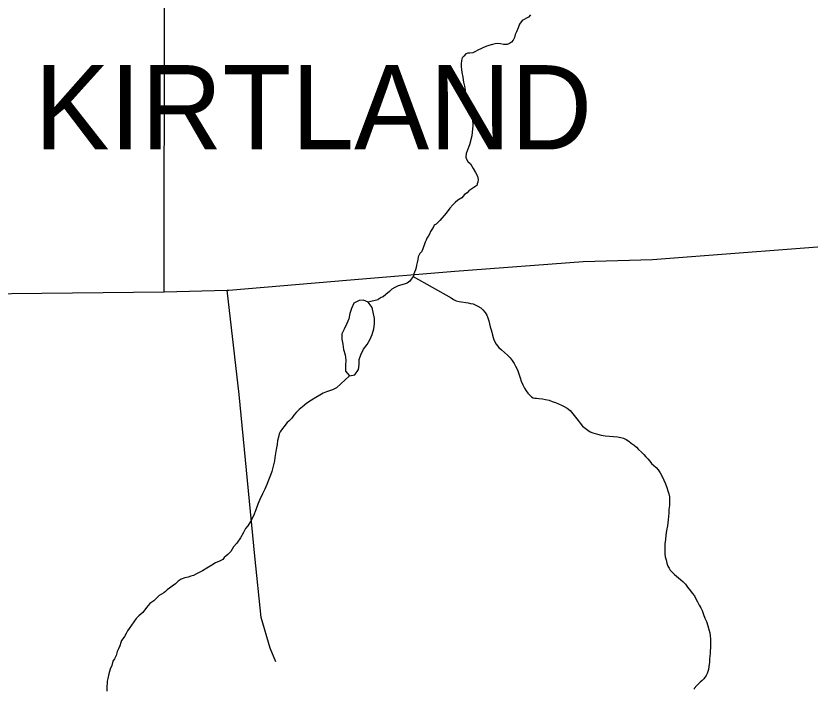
# Model space of a CAD drawing. Extents: x 103424 to 290657, y 38711 to 110967.
# Drawn here: x 214246.7907 to 214247.2366, y 40214.2963 to 40214.6745 of the extents above; entities that cross this region are included whole.
import ezdxf

# ---------------------------------------------------------------- set-up
doc = ezdxf.new("R2010")
doc.units = 0
for name, color, linetype in [('GM_X_City_Street', 7, 'Continuous'), ('GM_X_Corporation_Text', 7, 'Continuous'), ('GM_X_Minor_Lake', 7, 'Continuous'), ('GM_X_Minor_River', 7, 'Continuous')]:
    doc.layers.add(name, color=color, linetype=linetype)

msp = doc.modelspace()

# ---------------------------------------------------------------- linework, layer by layer
at = {"layer": 'GM_X_City_Street'}
for points in [[(214246.87404, 40214.5198), (214246.87411, 40214.68389), (214246.87536, 40214.72018)], [(214246.49626, 40214.51568), (214246.87404, 40214.5198), (214246.90936, 40214.52071), (214246.91024, 40214.52073), (214246.97855, 40214.5265), (214247.03705, 40214.53133), (214247.10922, 40214.53665), (214247.14814, 40214.53777), (214247.26987, 40214.5472), (214247.33728, 40214.55045), (214247.39007, 40214.55264), (214247.51036, 40214.55517)], [(214246.93662, 40214.3121), (214246.93342, 40214.31972), (214246.92837, 40214.33704), (214246.92492, 40214.37147), (214246.916, 40214.4622), (214246.90936, 40214.52071)]]:
    msp.add_lwpolyline(points, dxfattribs=at)
at = {"layer": 'GM_X_Minor_Lake'}
for points in [[(214246.98344, 40214.51482), (214246.98035, 40214.51345), (214246.97904, 40214.51041), (214246.97811, 40214.50756), (214246.97756, 40214.50452), (214246.97644, 40214.50186), (214246.97494, 40214.49881), (214246.97363, 40214.49615), (214246.97365, 40214.49311), (214246.97423, 40214.49027), (214246.97463, 40214.48743), (214246.97559, 40214.4844), (214246.97599, 40214.48136), (214246.97581, 40214.47833), (214246.97583, 40214.47529)], [(214246.97583, 40214.47529), (214246.97793, 40214.47265), (214246.98096, 40214.47323), (214246.98302, 40214.47609), (214246.98339, 40214.47894), (214246.98337, 40214.48178), (214246.9843, 40214.48444), (214246.9858, 40214.48749), (214246.98787, 40214.49015), (214246.98955, 40214.4932), (214246.99067, 40214.49586), (214246.9916, 40214.4989), (214246.99197, 40214.50175), (214246.99195, 40214.50478), (214246.99078, 40214.51085), (214246.98849, 40214.51387), (214246.98583, 40214.515), (214246.98344, 40214.51482)]]:
    msp.add_lwpolyline(points, dxfattribs=at)
at = {"layer": 'GM_X_Minor_River'}
for points in [[(214247.07964, 40214.67506), (214247.07852, 40214.6739), (214247.07739, 40214.67332), (214247.07607, 40214.67254), (214247.07494, 40214.67195), (214247.07345, 40214.66984), (214247.07273, 40214.66792), (214247.07181, 40214.66563), (214247.07108, 40214.6641), (214247.07054, 40214.66238), (214247.0698, 40214.66084), (214247.06887, 40214.65988), (214247.06774, 40214.6591), (214247.06642, 40214.65851), (214247.06452, 40214.65849), (214247.06281, 40214.65884), (214247.06128, 40214.65901), (214247.05977, 40214.6588), (214247.05825, 40214.65858), (214247.05617, 40214.65798), (214247.05447, 40214.65739), (214247.04995, 40214.65523), (214247.04882, 40214.65464), (214247.04731, 40214.65386), (214247.0456, 40214.65365), (214247.04446, 40214.65363), (214247.04333, 40214.65323), (214247.04221, 40214.65189), (214247.04128, 40214.65092), (214247.04092, 40214.64958), (214247.04076, 40214.64768), (214247.0406, 40214.64597), (214247.04081, 40214.64445), (214247.04103, 40214.64274), (214247.04165, 40214.64009), (214247.04207, 40214.63743), (214247.04249, 40214.63516), (214247.0429, 40214.63288), (214247.04313, 40214.63098), (214247.04315, 40214.62946), (214247.04317, 40214.62851), (214247.04337, 40214.62756), (214247.04377, 40214.62624), (214247.04476, 40214.62397), (214247.04575, 40214.62151)], [(214247.04575, 40214.62151), (214247.04655, 40214.61886), (214247.04697, 40214.6164), (214247.04722, 40214.61298), (214247.04674, 40214.60727), (214247.04531, 40214.60211), (214247.04403, 40214.59886), (214247.04349, 40214.59733), (214247.04333, 40214.59524), (214247.04373, 40214.5941), (214247.04451, 40214.59278), (214247.04586, 40214.59147), (214247.04743, 40214.58883), (214247.04879, 40214.58676), (214247.04977, 40214.58468), (214247.05019, 40214.58279), (214247.05002, 40214.58126), (214247.04966, 40214.58031), (214247.04948, 40214.57936), (214247.04835, 40214.57858), (214247.04497, 40214.57644), (214247.04404, 40214.57528), (214247.04254, 40214.57431), (214247.04105, 40214.57239), (214247.03879, 40214.57121), (214247.03729, 40214.56986), (214247.03598, 40214.56851), (214247.0343, 40214.56658), (214247.03226, 40214.56389), (214247.02872, 40214.55966), (214247.02666, 40214.55773), (214247.02553, 40214.55714), (214247.02516, 40214.55618), (214247.02424, 40214.55465), (214247.0235, 40214.5535), (214247.02295, 40214.55216), (214247.02221, 40214.55082), (214247.02147, 40214.54985), (214247.02111, 40214.54871), (214247.02056, 40214.54756), (214247.02001, 40214.54641), (214247.01855, 40214.54239), (214247.01743, 40214.54124), (214247.01651, 40214.53932), (214247.01635, 40214.5378), (214247.01599, 40214.53627), (214247.01564, 40214.53475), (214247.01547, 40214.53341), (214247.01511, 40214.53208), (214247.01456, 40214.53074), (214247.0142, 40214.52978), (214247.01365, 40214.52825), (214247.01254, 40214.52691), (214247.0118, 40214.52575), (214247.01029, 40214.52459), (214247.00916, 40214.52419), (214247.00746, 40214.5236), (214247.00538, 40214.523), (214247.00349, 40214.52221), (214247.0018, 40214.52123), (214247.00049, 40214.51988), (214246.99843, 40214.51814), (214246.99693, 40214.51698), (214246.9958, 40214.51658), (214246.99411, 40214.51542), (214246.99392, 40214.51522), (214246.98849, 40214.51387)], [(214247.01365, 40214.52825), (214247.03513, 40214.5164), (214247.03647, 40214.51547), (214247.03781, 40214.51473), (214247.03953, 40214.51437), (214247.04467, 40214.5135), (214247.04601, 40214.51313), (214247.04734, 40214.51296), (214247.04849, 40214.51241), (214247.05002, 40214.51167), (214247.05175, 40214.51075), (214247.05291, 40214.50962), (214247.05407, 40214.50812), (214247.05504, 40214.50661), (214247.05564, 40214.5051), (214247.05624, 40214.5034), (214247.05665, 40214.50169), (214247.05705, 40214.49999), (214247.05746, 40214.49847), (214247.05786, 40214.49714), (214247.05827, 40214.49544), (214247.05907, 40214.49279), (214247.06025, 40214.49033), (214247.0618, 40214.48846), (214247.06334, 40214.48715), (214247.06508, 40214.48565), (214247.06662, 40214.48415), (214247.06817, 40214.48265), (214247.06933, 40214.48115), (214247.0705, 40214.47946), (214247.07128, 40214.47795), (214247.07227, 40214.47587), (214247.07306, 40214.47379), (214247.07386, 40214.47152), (214247.07446, 40214.46963), (214247.07525, 40214.46755), (214247.07624, 40214.46566), (214247.07721, 40214.46415), (214247.07818, 40214.46284), (214247.07915, 40214.46171), (214247.08011, 40214.46077), (214247.08107, 40214.46021), (214247.08203, 40214.46004), (214247.08298, 40214.46005), (214247.08431, 40214.45988), (214247.0864, 40214.45972), (214247.08812, 40214.45937), (214247.09002, 40214.45901), (214247.09174, 40214.45828), (214247.09366, 40214.45755), (214247.09538, 40214.45681), (214247.0971, 40214.45607), (214247.09844, 40214.45533), (214247.10017, 40214.45441), (214247.1019, 40214.4531), (214247.10636, 40214.44746), (214247.10753, 40214.44596), (214247.10888, 40214.44427), (214247.11023, 40214.44315), (214247.11177, 40214.44203), (214247.11311, 40214.4411), (214247.11464, 40214.44055), (214247.11598, 40214.44019), (214247.11731, 40214.43983), (214247.11922, 40214.43928), (214247.12151, 40214.43894), (214247.12398, 40214.43878), (214247.12626, 40214.43863), (214247.12836, 40214.43828), (214247.13026, 40214.43792), (214247.13179, 40214.43757), (214247.13332, 40214.43683), (214247.13486, 40214.4359), (214247.1362, 40214.43478), (214247.13774, 40214.43366), (214247.13909, 40214.43254), (214247.14025, 40214.43123), (214247.14199, 40214.42973), (214247.14315, 40214.42841), (214247.14431, 40214.4271), (214247.14547, 40214.42598), (214247.14663, 40214.42466), (214247.1476, 40214.42335), (214247.14876, 40214.42222), (214247.15011, 40214.4211), (214247.15127, 40214.41979), (214247.15244, 40214.41809), (214247.15342, 40214.41639), (214247.1544, 40214.41413), (214247.15539, 40214.41205), (214247.15618, 40214.40997), (214247.15678, 40214.40808), (214247.15719, 40214.40637), (214247.1576, 40214.40467), (214247.15763, 40214.40258), (214247.15767, 40214.39991), (214247.15733, 40214.39763)], [(214246.97793, 40214.47265), (214246.97079, 40214.46583), (214246.96853, 40214.46465), (214246.96513, 40214.46365), (214246.96324, 40214.46286), (214246.96136, 40214.4617), (214246.9591, 40214.46052), (214246.95666, 40214.45896), (214246.95403, 40214.45721), (214246.95159, 40214.45528), (214246.94972, 40214.45373), (214246.94803, 40214.45199), (214246.94673, 40214.45045), (214246.94561, 40214.44892), (214246.94393, 40214.44718), (214246.943, 40214.44641), (214246.94225, 40214.44544), (214246.94132, 40214.4441), (214246.94039, 40214.44313), (214246.93909, 40214.44121), (214246.93854, 40214.44007), (214246.93819, 40214.43816), (214246.93765, 40214.43625), (214246.93731, 40214.43415), (214246.93678, 40214.43129), (214246.93644, 40214.42901), (214246.9361, 40214.42672), (214246.93594, 40214.42482), (214246.93433, 40214.4189), (214246.9336, 40214.41679), (214246.93251, 40214.41412), (214246.9316, 40214.41163), (214246.9305, 40214.40895), (214246.92921, 40214.40646), (214246.92775, 40214.40321), (214246.92646, 40214.40053), (214246.92537, 40214.39747), (214246.9241, 40214.39403), (214246.92244, 40214.39077), (214246.92096, 40214.38847), (214246.91966, 40214.38693), (214246.91855, 40214.38463), (214246.91689, 40214.38175), (214246.91466, 40214.37868), (214246.9128, 40214.37656), (214246.91132, 40214.37406), (214246.90964, 40214.37233), (214246.90851, 40214.37136), (214246.90758, 40214.37059), (214246.90683, 40214.36962), (214246.90495, 40214.36865), (214246.90268, 40214.36766), (214246.90062, 40214.3663), (214246.89798, 40214.36474), (214246.89554, 40214.36318), (214246.89365, 40214.36221), (214246.89215, 40214.36142), (214246.89045, 40214.36064), (214246.88894, 40214.36024), (214246.88743, 40214.35964), (214246.88553, 40214.35923), (214246.88346, 40214.35844), (214246.88176, 40214.35747), (214246.88027, 40214.35592), (214246.87839, 40214.35457), (214246.87689, 40214.3534), (214246.87558, 40214.35243), (214246.87464, 40214.35166), (214246.8737, 40214.35088), (214246.87238, 40214.3501), (214246.87107, 40214.34932), (214246.86976, 40214.34797), (214246.86808, 40214.34643), (214246.86582, 40214.34487), (214246.86396, 40214.34257), (214246.86192, 40214.33987), (214246.85967, 40214.33794), (214246.85817, 40214.33639), (214246.85427, 40214.33082), (214246.85335, 40214.32948), (214246.85261, 40214.32795), (214246.85169, 40214.32641), (214246.85076, 40214.32507), (214246.85002, 40214.32411), (214246.84965, 40214.32296), (214246.84912, 40214.32105), (214246.84838, 40214.31933), (214246.84765, 40214.31799), (214246.84692, 40214.31569), (214246.84601, 40214.31378), (214246.84508, 40214.31243), (214246.84454, 40214.31014), (214246.84363, 40214.30804), (214246.84327, 40214.3067), (214246.84291, 40214.30537), (214246.84239, 40214.3027), (214246.84203, 40214.30136), (214246.84186, 40214.29984), (214246.84169, 40214.29869), (214246.84172, 40214.29736), (214246.84174, 40214.29565)], [(214247.15733, 40214.39763), (214247.15718, 40214.39553), (214247.15702, 40214.39363), (214247.15686, 40214.39173), (214247.15653, 40214.38849), (214247.15601, 40214.38582), (214247.15567, 40214.38315), (214247.15533, 40214.38067), (214247.15499, 40214.37839), (214247.15508, 40214.37268), (214247.1553, 40214.37098), (214247.15571, 40214.36927), (214247.15612, 40214.36757), (214247.15671, 40214.36586), (214247.15749, 40214.36473), (214247.15808, 40214.3636), (214247.15944, 40214.3621), (214247.1604, 40214.36116), (214247.16156, 40214.36023), (214247.16271, 40214.35929), (214247.16387, 40214.35836), (214247.16521, 40214.35724), (214247.16657, 40214.35574), (214247.16774, 40214.35404), (214247.16948, 40214.35198), (214247.17045, 40214.35066), (214247.17162, 40214.34916), (214247.1724, 40214.34746), (214247.17338, 40214.34576), (214247.17436, 40214.34387), (214247.17515, 40214.34236), (214247.17593, 40214.34085), (214247.17673, 40214.33877), (214247.17752, 40214.33669), (214247.1785, 40214.3348), (214247.17911, 40214.33234), (214247.17972, 40214.33026), (214247.18032, 40214.32837), (214247.18053, 40214.32666), (214247.18057, 40214.32476), (214247.18061, 40214.3221), (214247.18064, 40214.32), (214247.18048, 40214.31829), (214247.18051, 40214.31677), (214247.18034, 40214.31525), (214247.18018, 40214.31372), (214247.18002, 40214.31201), (214247.17968, 40214.30953), (214247.17951, 40214.30782), (214247.17915, 40214.30667), (214247.17879, 40214.30553), (214247.17824, 40214.30438), (214247.17694, 40214.30265), (214247.17601, 40214.30168), (214247.17488, 40214.30071), (214247.17395, 40214.29975), (214247.17301, 40214.29879), (214247.17152, 40214.29724), (214247.17152, 40214.29724), (214247.17153, 40214.29686)]]:
    msp.add_lwpolyline(points, dxfattribs=at)

# ---------------------------------------------------------------- texts
at = {"layer": 'GM_X_Corporation_Text'}
msp.add_text('KIRTLAND', height=0.047348, rotation=0, dxfattribs=at).set_placement((214246.80111, 40214.59958))

doc.saveas('drawing.dxf')
